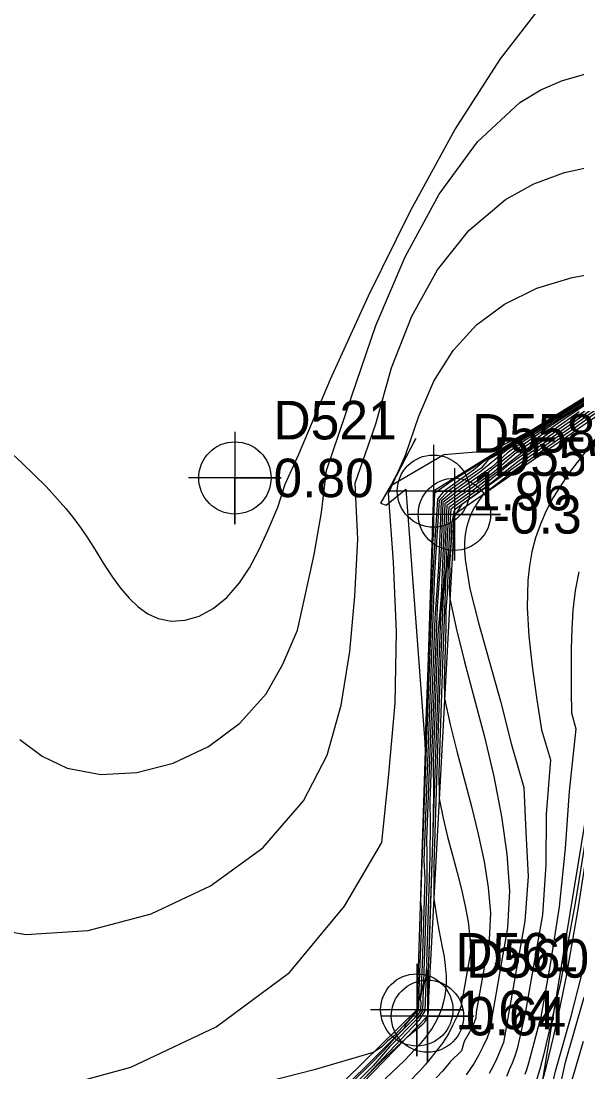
# Model space of a CAD drawing. Extents: x 2356077 to 2359823, y 225951 to 227822.
# Drawn here: x 2357242.5 to 2357278.5, y 227000.8 to 227069.1 of the extents above; entities that cross this region are included whole.
import ezdxf

# ---------------------------------------------------------------- set-up
doc = ezdxf.new("R2010")
doc.units = 0
for name, color, linetype in [('DTM Contours Major', 7, 'Continuous'), ('DTM Contours Minor', 7, 'Continuous'), ('Exist DTM Breakline', 7, 'Continuous'), ('Exist DTM Breakline Cogo Elevation', 7, 'Continuous'), ('Exist DTM Breakline Cogo Number', 7, 'Continuous'), ('Exist DTM Breakline Cogo Point CELL', 7, 'Continuous'), ('Exist DTM Breakline Underwater', 7, 'Continuous'), ('Exist DTM Breakline Underwater Cogo Elevation', 7, 'Continuous'), ('Exist DTM Breakline Underwater Cogo Number', 7, 'Continuous'), ('Exist DTM Breakline Underwater Cogo Point CELL', 7, 'Continuous'), ('Exist DTM Drainline', 7, 'Continuous'), ('Exist DTM Regular Point CELL', 7, 'Continuous'), ('Exist DTM Regular Point Cogo Elevation', 7, 'Continuous'), ('Exist DTM Regular Point Cogo Number', 7, 'Continuous')]:
    doc.layers.add(name, color=color, linetype=linetype)

msp = doc.modelspace()

# ---------------------------------------------------------------- linework, layer by layer
at = {"layer": 'DTM Contours Major'}
for points in [[(2357240.736, 227041.99), (2357242.546, 227040.345), (2357244.1, 227038.828), (2357245.381, 227037.41), (2357245.896, 227036.754), (2357246.355, 227036.115), (2357246.771, 227035.492), (2357247.156, 227034.885), (2357247.88, 227033.721), (2357248.394, 227032.944), (2357248.924, 227032.22), (2357249.479, 227031.571), (2357250.065, 227031.015), (2357250.688, 227030.572), (2357251.356, 227030.264), (2357252.206, 227030.096), (2357253.101, 227030.144), (2357254.018, 227030.414), (2357254.93, 227030.906), (2357255.812, 227031.625), (2357256.639, 227032.573), (2357257.283, 227033.555), (2357257.894, 227034.703), (2357258.496, 227036.014), (2357259.113, 227037.489), (2357259.605, 227038.98), (2357260.493, 227040.924), (2357262.547, 227045.801), (2357264.993, 227051.199), (2357267.718, 227056.725), (2357270.61, 227061.987), (2357273.553, 227066.591), (2357276.45, 227070.333)], [(2357287.873, 227049.828), (2357276.15, 227042.476), (2357275.082, 227041.776), (2357274.016, 227041.021), (2357272.994, 227040.092), (2357270.87, 227038.586), (2357269.826, 227037.803), (2357269.697, 227034.379), (2357269.451, 227030.989), (2357268.974, 227018.395), (2357268.993, 227016.931), (2357268.978, 227014.796), (2357268.754, 227007.948), (2357268.78, 227007.8), (2357268.736, 227007.418), (2357268.718, 227007.019), (2357268.609, 227006.583), (2357268.555, 227006.159), (2357268.51, 227004.8), (2357268.196, 227004.32), (2357266.368, 227002.45), (2357265.302, 227001.223), (2357264.116, 227000.022)], [(2357281.042, 227044.94), (2357274.631, 227040.394), (2357272.98, 227039.062), (2357270.553, 227037.299), (2357270.381, 227036.382), (2357270.32, 227034.768), (2357270.164, 227033.738), (2357270.094, 227031.892), (2357270.008, 227030.774), (2357270.013, 227029.628), (2357269.902, 227026.228), (2357269.929, 227025.063), (2357270.298, 227023.384), (2357270.737, 227021.645), (2357271.684, 227018.065), (2357272.124, 227016.263), (2357272.495, 227014.478), (2357272.759, 227012.788), (2357272.915, 227011.139), (2357272.823, 227009.429), (2357271.99, 227004.696), (2357271.953, 227004.347), (2357271.812, 227003.927), (2357271.534, 227003.359), (2357271.216, 227002.796), (2357271.039, 227002.186), (2357270.306, 227001.473), (2357270.124, 227001.264), (2357269.773, 227000.852), (2357269.396, 227000.435)], [(2357276.039, 226999.345), (2357276.541, 227001.189), (2357277.003, 227003.077), (2357277.434, 227005.023), (2357277.838, 227007.037), (2357278.602, 227011.387), (2357279.261, 227015.717), (2357279.794, 227019.659), (2357280.181, 227022.847), (2357280.403, 227024.912), (2357280.44, 227025.489), (2357280.251, 227024.129), (2357279.835, 227021.039), (2357279.215, 227016.746), (2357278.414, 227011.776), (2357277.453, 227006.655), (2357276.356, 227001.908), (2357276.131, 227001.08), (2357275.9, 227000.286)]]:
    msp.add_lwpolyline(points, dxfattribs=at)
at = {"layer": 'DTM Contours Minor'}
for points in [[(2357242.391, 227022.415), (2357243.828, 227021.314), (2357245.463, 227020.546), (2357247.637, 227020.136), (2357249.973, 227020.253), (2357252.342, 227020.867), (2357254.615, 227021.947), (2357256.663, 227023.461), (2357258.356, 227025.38), (2357259.444, 227027.294), (2357260.402, 227029.504), (2357260.922, 227031.835), (2357261.482, 227034.416), (2357261.958, 227037.148), (2357262.268, 227039.879), (2357263.904, 227044.656), (2357265.482, 227049.286), (2357267.384, 227053.745), (2357269.588, 227057.799), (2357272.074, 227061.215), (2357274.817, 227063.76), (2357276.169, 227064.585), (2357277.574, 227065.193), (2357279.035, 227065.604)], [(2357239.048, 227010.396), (2357242.771, 227009.755), (2357246.809, 227010.013), (2357250.895, 227011.089), (2357254.764, 227012.903), (2357258.15, 227015.376), (2357260.787, 227018.425), (2357262.319, 227021.394), (2357263.234, 227024.642), (2357263.789, 227028.109), (2357264.121, 227031.721), (2357264.304, 227035.416), (2357264.136, 227039.047), (2357265.479, 227042.897), (2357266.483, 227046.525), (2357267.816, 227049.891), (2357269.486, 227052.9), (2357271.503, 227055.457), (2357273.877, 227057.464), (2357275.717, 227058.484), (2357277.722, 227059.223), (2357279.887, 227059.703)], [(2357243.718, 226999.539), (2357249.595, 227001.125), (2357255.116, 227003.749), (2357259.868, 227007.279), (2357263.439, 227011.584), (2357265.865, 227015.711), (2357266.329, 227020.166), (2357266.741, 227024.774), (2357266.825, 227029.394), (2357266.631, 227033.928), (2357266.298, 227038.379), (2357267.4, 227040.872), (2357268.258, 227043.399), (2357269.236, 227045.67), (2357270.485, 227047.653), (2357272.012, 227049.328), (2357273.822, 227050.678), (2357275.92, 227051.697), (2357278.219, 227052.403), (2357280.631, 227052.834)], [(2357287.838, 227049.901), (2357274.725, 227041.677), (2357273.924, 227041.167), (2357272.22, 227039.756), (2357270.523, 227038.552), (2357269.708, 227037.884), (2357269.547, 227033.632), (2357269.302, 227030.264), (2357268.758, 227015.886), (2357268.788, 227015.063), (2357268.792, 227013.261), (2357268.595, 227007.349), (2357268.569, 227006.653), (2357268.49, 227006.287), (2357268.403, 227005.794), (2357268.348, 227005.547), (2357268.388, 227005.356), (2357268.37, 227004.806), (2357268.125, 227004.469), (2357266.877, 227003.218), (2357265.987, 227002.223), (2357265.088, 227001.28), (2357264.073, 227000.284)], [(2357287.953, 227049.784), (2357277.575, 227043.276), (2357276.265, 227042.403), (2357274.971, 227041.485), (2357273.69, 227040.495), (2357272.497, 227039.527), (2357271.221, 227038.622), (2357269.945, 227037.709), (2357269.836, 227034.839), (2357269.71, 227031.706), (2357269.506, 227029.213), (2357269.194, 227020.987), (2357269.221, 227018.864), (2357269.167, 227016.415), (2357268.885, 227007.795), (2357268.9, 227007.656), (2357268.894, 227007.582), (2357268.747, 227006.969), (2357268.709, 227006.587), (2357268.651, 227004.797), (2357268.266, 227004.171), (2357265.952, 227001.725), (2357264.761, 227000.447)], [(2357285.393, 227048.461), (2357273.297, 227040.876), (2357272.789, 227040.584), (2357272.298, 227040.023), (2357270.175, 227038.518), (2357269.587, 227037.916), (2357269.292, 227033.218), (2357268.672, 227016.846), (2357268.593, 227014.549), (2357268.653, 227013.407), (2357268.568, 227010.579), (2357268.475, 227007.808), (2357268.42, 227006.369), (2357268.386, 227005.969), (2357268.25, 227005.397), (2357268.223, 227005.224), (2357268.239, 227005.103), (2357268.232, 227004.889), (2357267.848, 227004.449), (2357267.475, 227004), (2357267.29, 227003.641), (2357264.859, 227001.206), (2357262.257, 226998.663)], [(2357282.556, 227046.776), (2357272.48, 227040.457), (2357271.816, 227039.894), (2357269.841, 227038.494), (2357269.469, 227038.005), (2357269.172, 227033.256), (2357268.46, 227014.448), (2357268.367, 227011.864), (2357268.432, 227011.278), (2357268.412, 227009.979), (2357268.34, 227007.865), (2357268.225, 227004.855), (2357268.201, 227004.774), (2357267.756, 227004.328), (2357266.693, 227003.179), (2357266.238, 227002.815), (2357265.847, 227002.439), (2357265.309, 227002.076), (2357261.482, 227000.958), (2357256.562, 226999.703)], [(2357283.749, 227046.434), (2357274.543, 227039.907), (2357272.44, 227038.313), (2357272.125, 227037.878), (2357271.861, 227037.453), (2357271.646, 227037.031), (2357271.477, 227036.607), (2357271.353, 227036.173), (2357271.271, 227035.724), (2357271.243, 227035.473), (2357271.226, 227035.215), (2357271.221, 227034.95), (2357271.225, 227034.677), (2357271.24, 227034.394), (2357271.264, 227034.102), (2357271.579, 227032.191), (2357272.125, 227029.986), (2357273.552, 227024.905), (2357274.253, 227022.137), (2357275.072, 227019.281), (2357275.203, 227016.386), (2357275.363, 227013.51), (2357275.151, 227010.611), (2357273.763, 227002.729), (2357273.551, 227002.206), (2357273.324, 227001.696), (2357273.08, 227001.201), (2357272.82, 227000.718)], [(2357282.259, 227045.59), (2357271.032, 227037.63), (2357270.519, 227036.79), (2357270.49, 227036.047), (2357270.499, 227035.871), (2357270.434, 227035.965), (2357270.335, 227035.024), (2357270.296, 227034.389), (2357270.258, 227033.855), (2357270.268, 227033.241), (2357270.233, 227032.184), (2357270.278, 227031.552), (2357270.68, 227029.632), (2357271.229, 227027.455), (2357271.861, 227025.081), (2357272.514, 227022.575), (2357273.124, 227019.998), (2357273.629, 227017.414), (2357273.967, 227014.966), (2357274.143, 227012.589), (2357274.014, 227010.175), (2357272.885, 227003.762), (2357272.847, 227003.463), (2357272.7, 227003.047), (2357272.441, 227002.489), (2357272.156, 227001.942), (2357271.858, 227001.396), (2357271.33, 227000.632)], [(2357270.366, 227039.18), (2357279.945, 227045.187), (2357276.007, 227042.696), (2357273.019, 227041.152), (2357269.879, 227040.894), (2357266.485, 227038.903), (2357268.062, 227041.957), (2357266.502, 227038.989), (2357265.783, 227037.744), (2357266.151, 227037.623), (2357267.431, 227038.65), (2357268.68, 227021.936), (2357269.305, 227038.428), (2357270.366, 227039.18)], [(2357279.007, 227044.079), (2357277.472, 227043.046), (2357274.474, 227040.92), (2357273.127, 227039.761), (2357270.073, 227037.596), (2357269.972, 227035.223), (2357269.873, 227032.61), (2357269.673, 227030.399), (2357269.403, 227023.283), (2357269.297, 227020.21), (2357268.984, 227010.651), (2357268.879, 227007.251), (2357268.884, 227005.597), (2357268.882, 227005.273), (2357268.876, 227004.998), (2357268.863, 227004.765), (2357268.84, 227004.567), (2357268.803, 227004.398), (2357268.738, 227004.221), (2357268.708, 227004.165), (2357268.604, 227004.012), (2357268.465, 227003.862), (2357268.288, 227003.704), (2357267.487, 227003.065), (2357265.829, 227001.509), (2357257.152, 226992.815)], [(2357279.845, 227044.303), (2357274.099, 227040.23), (2357272.315, 227038.76), (2357270.351, 227037.368), (2357270.245, 227035.991), (2357270.192, 227034.589), (2357270.02, 227033.144), (2357269.801, 227027.302), (2357269.572, 227020.292), (2357269.581, 227018.574), (2357269.839, 227017.304), (2357270.132, 227016.084), (2357270.44, 227014.907), (2357270.745, 227013.77), (2357271.03, 227012.666), (2357271.275, 227011.591), (2357271.459, 227010.575), (2357271.579, 227009.575), (2357271.614, 227008.581), (2357271.075, 227005.52), (2357271, 227005.056), (2357270.771, 227004.483), (2357270.481, 227003.89), (2357270.2, 227003.298), (2357269.793, 227002.685), (2357268.983, 227001.66), (2357268.678, 227001.291), (2357268.352, 227000.915), (2357266.116, 226998.629)], [(2357278.661, 227043.676), (2357275.227, 227041.242), (2357273.65, 227039.999), (2357271.938, 227038.706), (2357270.206, 227037.478), (2357270.109, 227035.608), (2357270.034, 227033.649), (2357269.847, 227031.777), (2357269.636, 227026.208), (2357269.551, 227023.83), (2357269.239, 227014.296), (2357269.233, 227012.086), (2357269.337, 227011.345), (2357269.45, 227010.666), (2357269.565, 227010.043), (2357269.783, 227008.928), (2357269.877, 227008.421), (2357269.951, 227007.954), (2357270.005, 227007.504), (2357270.037, 227007.067), (2357270.043, 227006.639), (2357270.019, 227006.215), (2357269.962, 227005.791), (2357269.874, 227005.381), (2357269.749, 227004.966), (2357269.582, 227004.542), (2357269.379, 227004.115), (2357269.131, 227003.671), (2357268.72, 227003.111), (2357268.434, 227002.75), (2357268.357, 227002.658), (2357267.333, 227001.556), (2357266.086, 227000.385)], [(2357279.19, 227041.238), (2357277.989, 227039.698), (2357276.97, 227038.115), (2357276.522, 227037.255), (2357276.146, 227036.384), (2357275.84, 227035.5), (2357275.604, 227034.597), (2357275.435, 227033.672), (2357275.331, 227032.721), (2357275.295, 227030.967), (2357275.41, 227029.118), (2357275.624, 227027.172), (2357275.89, 227025.128), (2357276.226, 227023.038), (2357276.8, 227021.091), (2357276.531, 227017.554), (2357276.507, 227014.279), (2357276.281, 227011.015), (2357275.159, 227004.638), (2357274.648, 227002.321), (2357274.484, 227001.851), (2357274.313, 227001.396), (2357274.134, 227000.956), (2357273.946, 227000.529)], [(2357278.639, 227033.288), (2357278.415, 227032.071), (2357278.264, 227030.793), (2357278.184, 227029.577), (2357278.146, 227028.306), (2357278.136, 227026.975), (2357278.139, 227025.576), (2357278.163, 227024.138), (2357278.453, 227023.108), (2357278.008, 227019.049), (2357277.756, 227015.326), (2357277.37, 227011.539), (2357276.774, 227007.795), (2357276.176, 227004.396), (2357275.385, 227001.397), (2357275.264, 227001.025), (2357275.14, 227000.663)], [(2357276.215, 226996.935), (2357277.126, 227000.874), (2357278.147, 227004.445), (2357279.022, 227007.906)], [(2357276.737, 226996.681), (2357277.782, 227001.463), (2357278.979, 227005.674)], [(2357278.038, 226999.718), (2357278.948, 227002.814)]]:
    msp.add_lwpolyline(points, dxfattribs=at)
at = {"layer": 'Exist DTM Breakline'}
msp.add_lwpolyline([(2357391.121, 227067.752), (2357337.84, 227018.716), (2357309.329, 227056.259), (2357287.872, 227050.103), (2357269.211, 227038.531), (2357268.133, 227004.85), (2357247.192, 226984.282), (2357244.583, 226959.838)], dxfattribs=at)
at = {"layer": 'Exist DTM Breakline Cogo Point CELL'}
for points in [[(2357269.211, 227041.531), (2357269.211, 227035.531), (2357269.211, 227038.531), (2357272.211, 227038.531), (2357266.211, 227038.531)], [(2357268.133, 227007.85), (2357268.133, 227001.85), (2357268.133, 227004.85), (2357271.133, 227004.85), (2357265.133, 227004.85)]]:
    msp.add_lwpolyline(points, dxfattribs=at)
for centre in [(2357269.211, 227038.531), (2357268.133, 227004.85)]:
    msp.add_circle(centre, 2.344, dxfattribs=at)
at = {"layer": 'Exist DTM Breakline Underwater'}
msp.add_lwpolyline([(2357391.933, 227066.511), (2357337.485, 227017.525), (2357308.608, 227055.527), (2357288.165, 227049.183), (2357270.572, 227037.022), (2357268.822, 227004.442), (2357248.286, 226983.263), (2357246.175, 226959.564)], dxfattribs=at)
at = {"layer": 'Exist DTM Breakline Underwater Cogo Point CELL'}
for points in [[(2357270.572, 227040.022), (2357270.572, 227034.022), (2357270.572, 227037.022), (2357273.572, 227037.022), (2357267.572, 227037.022)], [(2357268.822, 227007.442), (2357268.822, 227001.442), (2357268.822, 227004.442), (2357271.822, 227004.442), (2357265.822, 227004.442)]]:
    msp.add_lwpolyline(points, dxfattribs=at)
for centre in [(2357270.572, 227037.022), (2357268.822, 227004.442)]:
    msp.add_circle(centre, 2.344, dxfattribs=at)
at = {"layer": 'Exist DTM Drainline'}
msp.add_lwpolyline([(2357250.96, 226958.499), (2357260.438, 226970.699), (2357275.807, 226997.272), (2357282.34, 227037.055), (2357305.627, 227046.873), (2357338.758, 227012.863), (2357362.863, 227037.518), (2357383.151, 227053.947), (2357393.705, 227066.096)], dxfattribs=at)
at = {"layer": 'Exist DTM Regular Point CELL'}
msp.add_lwpolyline([(2357256.337, 227042.388), (2357256.337, 227036.388), (2357256.337, 227039.388), (2357259.337, 227039.388), (2357253.337, 227039.388)], dxfattribs=at)
msp.add_circle((2357256.337, 227039.388), 2.344, dxfattribs=at)

# ---------------------------------------------------------------- texts
at = {"layer": 'Exist DTM Breakline Cogo Elevation'}
for s, p in [('1.96', (2357271.711, 227037.281)), ('1.64', (2357270.633, 227003.6))]:
    msp.add_text(s, height=2.5, dxfattribs=at).set_placement(p)
at = {"layer": 'Exist DTM Breakline Cogo Number'}
for s, p in [('D558', (2357271.711, 227041.031)), ('D561', (2357270.633, 227007.35))]:
    msp.add_text(s, height=2.5, dxfattribs=at).set_placement(p)
at = {"layer": 'Exist DTM Breakline Underwater Cogo Elevation'}
for s, p in [('-0.37', (2357273.072, 227035.772)), ('0.64', (2357271.322, 227003.192))]:
    msp.add_text(s, height=2.5, dxfattribs=at).set_placement(p)
at = {"layer": 'Exist DTM Breakline Underwater Cogo Number'}
for s, p in [('D559', (2357273.072, 227039.522)), ('D560', (2357271.322, 227006.942))]:
    msp.add_text(s, height=2.5, dxfattribs=at).set_placement(p)
at = {"layer": 'Exist DTM Regular Point Cogo Elevation'}
msp.add_text('0.80', height=2.5, dxfattribs=at).set_placement((2357258.837, 227038.138))
at = {"layer": 'Exist DTM Regular Point Cogo Number'}
msp.add_text('D521', height=2.5, dxfattribs=at).set_placement((2357258.837, 227041.888))

doc.saveas('drawing.dxf')
